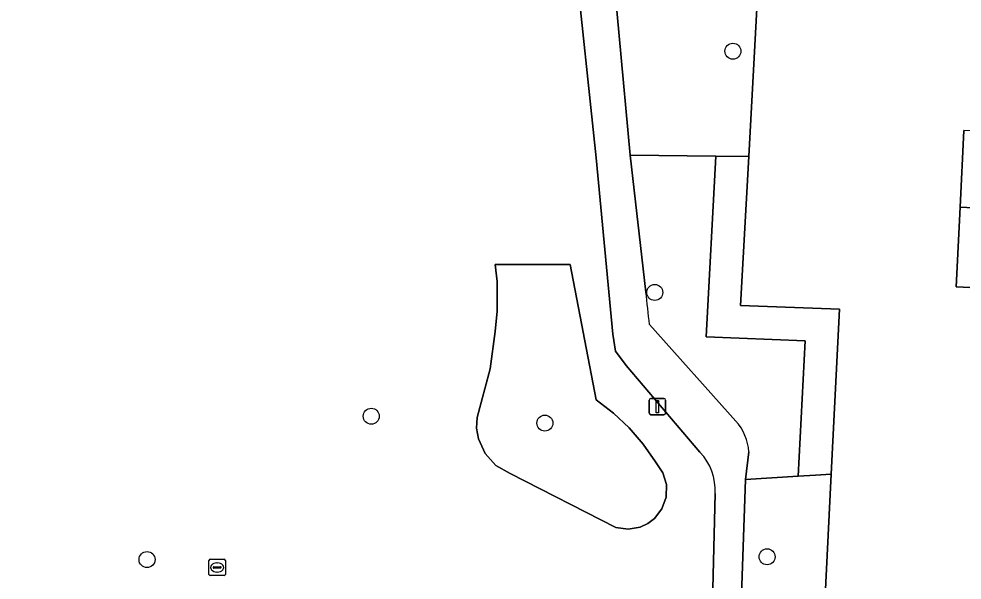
# Model space of a CAD drawing. Extents: x 162989 to 165008, y 383432 to 384338.
# Drawn here: x 164531.4 to 164589.1, y 383906.8 to 383941.1 of the extents above; entities that cross this region are included whole.
import ezdxf

# ---------------------------------------------------------------- set-up
doc = ezdxf.new("R2010")
doc.units = 0
for name, color, linetype in [('IMGEO_Boom', 7, 'Continuous'), ('IMGEO_Erf', 7, 'Continuous'), ('IMGEO_Groenvoorziening', 7, 'Continuous'), ('IMGEO_Lichtmast', 7, 'Continuous'), ('IMGEO_Pand', 7, 'Continuous'), ('IMGEO_Rioolput', 7, 'Continuous'), ('IMGEO_Voetpad_gesloten', 7, 'Continuous')]:
    doc.layers.add(name, color=color, linetype=linetype)

msp = doc.modelspace()

# ---------------------------------------------------------------- linework, layer by layer
at = {"layer": 'IMGEO_Boom'}
for centre in [(164575.058, 383939.174), (164570.282, 383924.43), (164552.962, 383916.862), (164563.566, 383916.447), (164539.26, 383908.104), (164577.144, 383908.273)]:
    msp.add_circle(centre, 0.489, dxfattribs=at)
at = {"layer": 'IMGEO_Erf'}
for points in [[(164590.536, 383961.331), (164587.466, 383961.485), (164587.714, 383966.442), (164577.706, 383966.909), (164577.343, 383957.159), (164577.174, 383954.042), (164577.042, 383951.6), (164576.023, 383932.741), (164575.53, 383923.632), (164581.559, 383923.404), (164581.061, 383913.333), (164580.488, 383901.731), (164579.867, 383889.179), (164583.147, 383888.95), (164582.487, 383874.943), (164582.349, 383872.017), (164586.179, 383871.825), (164586.012, 383868.492), (164592.202, 383868.227)], [(164591.647, 383924.633), (164588.692, 383924.78), (164588.935, 383929.646), (164589.169, 383934.32)]]:
    msp.add_lwpolyline(points, dxfattribs=at)
at = {"layer": 'IMGEO_Groenvoorziening'}
for points in [[(164567.433, 383947.415), (164568.787, 383932.828), (164574.021, 383932.757), (164576.023, 383932.741), (164577.042, 383951.6)], [(164566.692, 383932.665), (164565.369, 383945.18)], [(164573.045, 383914.664), (164568.533, 383919.973), (164567.882, 383920.836), (164567.72, 383921.882), (164566.692, 383932.665)], [(164574.021, 383932.757), (164568.787, 383932.828), (164569.74, 383924.45)], [(164576.027, 383914.684), (164575.833, 383913.004), (164579.052, 383913.202), (164579.462, 383921.482), (164573.423, 383921.71), (164574.021, 383932.757)], [(164569.955, 383922.465), (164575.238, 383916.573)], [(164525.367, 383906.572), (164544.662, 383905.672), (164545.488, 383905.632), (164546.419, 383905.033), (164551.304, 383903.123), (164557.686, 383900.742), (164565.734, 383894.95), (164570.175, 383903.005), (164573.706, 383901.321), (164573.966, 383912.148)]]:
    msp.add_lwpolyline(points, dxfattribs=at)
for points in [[(164574.021, 383932.757), (164573.423, 383921.71), (164579.462, 383921.482), (164579.052, 383913.202), (164580.096, 383913.27), (164581.061, 383913.333), (164581.559, 383923.404), (164575.53, 383923.632), (164576.023, 383932.741)], [(164560.649, 383925.102), (164560.649, 383923.282), (164560.54, 383922.049), (164560.223, 383919.766), (164559.427, 383916.782), (164559.398, 383916.126), (164559.507, 383915.479), (164559.914, 383914.585), (164560.578, 383913.861), (164561.441, 383913.374), (164567.9, 383910.058), (164568.651, 383909.956), (164569.396, 383910.092), (164569.854, 383910.308), (164570.256, 383910.614), (164570.72, 383911.214), (164570.975, 383911.927), (164570.998, 383912.684), (164570.785, 383913.411), (164570.319, 383914.078), (164569.573, 383915.157), (164568.718, 383916.152), (164567.764, 383917.052), (164566.705, 383917.858), (164565.123, 383926.138), (164560.54, 383926.138)], [(164560.54, 383926.138), (164565.123, 383926.138), (164566.705, 383917.858), (164567.764, 383917.052), (164568.718, 383916.152), (164569.573, 383915.157), (164570.319, 383914.078), (164570.785, 383913.411), (164570.998, 383912.684), (164570.975, 383911.927), (164570.72, 383911.214), (164570.256, 383910.614), (164569.854, 383910.308), (164569.396, 383910.092), (164568.651, 383909.956), (164567.9, 383910.058), (164561.441, 383913.374), (164560.578, 383913.861), (164559.914, 383914.585), (164559.507, 383915.479), (164559.398, 383916.126), (164559.427, 383916.782), (164560.223, 383919.766), (164560.54, 383922.049), (164560.649, 383923.282), (164560.649, 383925.102)], [(164579.42, 383901.784), (164580.488, 383901.731), (164581.061, 383913.333), (164580.096, 383913.27), (164579.052, 383913.202), (164575.833, 383913.004), (164575.013, 383889.473), (164575.617, 383889.834), (164576.339, 383890.579), (164576.794, 383891.512), (164576.94, 383892.539), (164577.034, 383896.361), (164577.067, 383897.299), (164577.263, 383897.984), (164577.81, 383898.898), (164578.322, 383899.393), (164578.798, 383899.789), (164579.08, 383900.171), (164579.378, 383901.067)]]:
    msp.add_lwpolyline(points, close=True, dxfattribs=at)
for centre, radius, start, end in [((164502.587, 383916.172), 67.661, 5.33634, 7.02714), ((164572.919, 383914.495), 3.114, 3.48087, 41.85789), ((164570.677, 383912.371), 3.296, 356.12548, 44.08556)]:
    msp.add_arc(centre, radius, start, end, dxfattribs=at)
at = {"layer": 'IMGEO_Lichtmast'}
for p, q in [((164569.947, 383917.056), (164569.947, 383917.856)), ((164569.947, 383917.856), (164569.947, 383917.056)), ((164570.047, 383917.956), (164570.837, 383917.956)), ((164570.837, 383917.956), (164570.047, 383917.956)), ((164570.937, 383917.856), (164570.937, 383917.056)), ((164570.937, 383917.056), (164570.937, 383917.856)), ((164570.837, 383916.956), (164570.047, 383916.956)), ((164570.047, 383916.956), (164570.837, 383916.956))]:
    msp.add_line(p, q, dxfattribs=at)
msp.add_lwpolyline([(164570.367, 383917.831), (164570.517, 383917.831), (164570.517, 383917.081), (164570.367, 383917.081), (164570.367, 383917.831)], dxfattribs=at)
for centre, start, end in [((164570.047, 383917.856), 90, 180), ((164570.047, 383917.856), 90, 180), ((164570.837, 383917.856), 0, 90), ((164570.837, 383917.856), 360, 90), ((164570.047, 383917.056), 180, 270), ((164570.047, 383917.056), 180, 270), ((164570.837, 383917.056), 270, 0), ((164570.837, 383917.056), 270, 0)]:
    msp.add_arc(centre, 0.1, start, end, dxfattribs=at)
at = {"layer": 'IMGEO_Pand'}
for points in [[(164589.169, 383934.32), (164588.935, 383929.646), (164595.494, 383929.322), (164595.387, 383927.195), (164598.677, 383927.03), (164598.784, 383929.162), (164602.025, 383928.999), (164601.973, 383927.951), (164605.856, 383927.756), (164606.029, 383931.213), (164598.851, 383931.572), (164595.615, 383931.73), (164595.728, 383933.992)], [(164591.553, 383922.752), (164598.411, 383922.404), (164598.429, 383922.774), (164598.53, 383924.788), (164601.818, 383924.624), (164601.759, 383923.435), (164605.591, 383923.243), (164605.763, 383926.676), (164598.677, 383927.03), (164595.387, 383927.195), (164595.494, 383929.322), (164588.935, 383929.646), (164588.692, 383924.78), (164591.647, 383924.633)]]:
    msp.add_lwpolyline(points, close=True, dxfattribs=at)
at = {"layer": 'IMGEO_Rioolput'}
for p, q in [((164543.045, 383907.198), (164543.045, 383908.05)), ((164543.12, 383908.124), (164543.972, 383908.124)), ((164543.533, 383907.904), (164543.558, 383907.904)), ((164544.046, 383908.05), (164544.046, 383907.198)), ((164543.972, 383907.124), (164543.12, 383907.124)), ((164543.304, 383907.618), (164543.304, 383907.63)), ((164543.742, 383907.581), (164543.344, 383907.581)), ((164543.347, 383907.667), (164543.745, 383907.667)), ((164543.556, 383907.344), (164543.531, 383907.344)), ((164543.788, 383907.63), (164543.788, 383907.618))]:
    msp.add_line(p, q, dxfattribs=at)
for points in [[(164543.045, 383907.198), (164543.045, 383908.05)], [(164543.12, 383908.124), (164543.972, 383908.124)], [(164544.046, 383908.05), (164544.046, 383907.198)], [(164543.972, 383907.124), (164543.12, 383907.124)]]:
    msp.add_lwpolyline(points, dxfattribs=at)
for centre, radius, start, end in [((164543.122, 383908.048), 0.0765, 91.55205, 178.44795), ((164543.122, 383908.048), 0.0765, 91.55205, 178.44795), ((164543.97, 383908.048), 0.0765, 1.55205, 88.44795), ((164543.97, 383908.048), 0.0765, 1.55205, 88.44795), ((164543.122, 383907.2), 0.0765, 181.55205, 268.44795), ((164543.122, 383907.2), 0.0765, 181.55205, 268.44795), ((164543.344, 383907.627), 0.0403, 85.87752, 175.75265), ((164543.341, 383907.617), 0.0366, 178.93798, 274.71019), ((164543.745, 383907.624), 0.043, 264.86636, 352.45326), ((164543.749, 383907.629), 0.0386, 1.73085, 96.63898), ((164543.97, 383907.2), 0.0765, 271.55205, 358.44795), ((164543.97, 383907.2), 0.0765, 271.55205, 358.44795)]:
    msp.add_arc(centre, radius, start, end, dxfattribs=at)
for centre, major_axis, ratio, start_param, end_param in [((164543.532, 383907.624), (-0.387, 0.002), 0.722429, 4.712389, 7.853982), ((164543.557, 383907.624), (-0.39, 0.002), 0.717154, 1.570796, 4.712389)]:
    msp.add_ellipse(centre, major_axis=major_axis, ratio=ratio, start_param=start_param, end_param=end_param, dxfattribs=at)
at = {"layer": 'IMGEO_Voetpad_gesloten'}
for points in [[(164569.74, 383924.45), (164568.787, 383932.828), (164567.433, 383947.415)], [(164565.369, 383945.18), (164566.692, 383932.665), (164567.72, 383921.882), (164567.882, 383920.836), (164568.533, 383919.973), (164573.045, 383914.664)], [(164575.238, 383916.573), (164569.955, 383922.465)], [(164574.342, 383872.78), (164575.013, 383889.473), (164575.833, 383913.004), (164576.027, 383914.684)], [(164573.966, 383912.148), (164573.706, 383901.321), (164573.345, 383893.036)]]:
    msp.add_lwpolyline(points, dxfattribs=at)
for centre, radius, start, end in [((164502.587, 383916.172), 67.661, 5.33634, 7.02714), ((164572.919, 383914.495), 3.114, 3.48087, 41.85789), ((164570.677, 383912.371), 3.296, 356.12548, 44.08556)]:
    msp.add_arc(centre, radius, start, end, dxfattribs=at)

doc.saveas('drawing.dxf')
